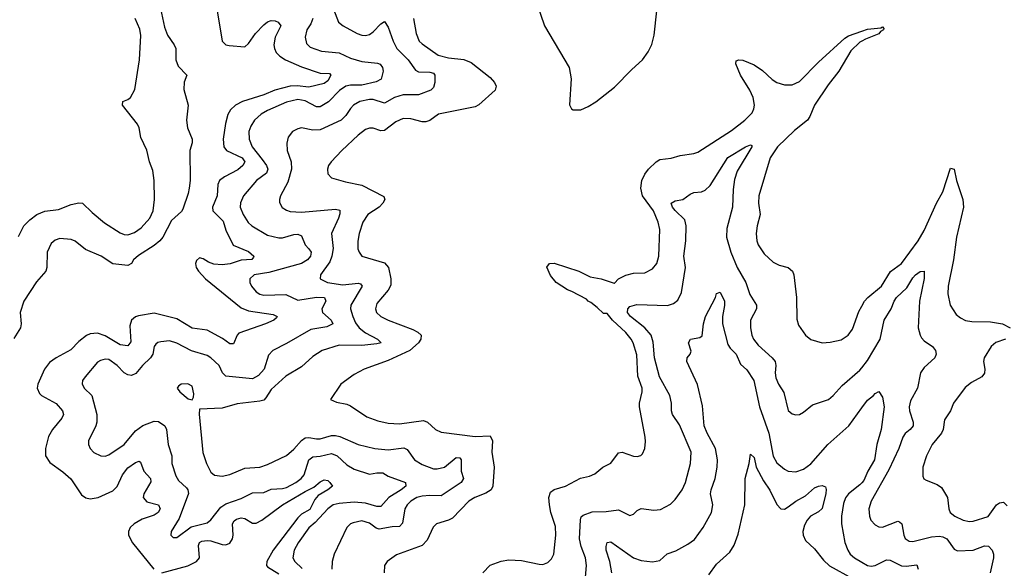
# Model space of a CAD drawing. Header units: inches. Extents: x 1934316 to 2140091, y 524953 to 667329.
# Tile 293 of 384: x 2045537 to 2050755, y 633334 to 636243. Entities that reach past the tile are written whole.
import ezdxf

# ---------------------------------------------------------------- set-up
doc = ezdxf.new("R2010")
doc.units = ezdxf.units.IN
doc.header["$MEASUREMENT"] = 0
doc.layers.add('C0643', color=7, linetype='Continuous')
doc.layers.add('C0653', color=7, linetype='Continuous')

msp = doc.modelspace()

# ---------------------------------------------------------------- linework, layer by layer
at = {"layer": 'C0643', "color": 5}
for points, elevation in [([(2047173.4, 636370), (2047226.3, 636230), (2047250.4, 636210), (2047326, 636170), (2047350, 636161.2), (2047370, 636160.2), (2047390, 636165.4), (2047410, 636179.2), (2047450, 636220.8), (2047470, 636233.4), (2047490, 636203.8), (2047515.7, 636130), (2047536.2, 636090), (2047595.7, 636030), (2047635.1, 635975.1), (2047650, 635966.6), (2047710, 635964.5), (2047730, 635959.2), (2047737.1, 635950), (2047736.9, 635910), (2047730, 635884.5), (2047715.5, 635870), (2047650, 635845), (2047570, 635844.1), (2047523.6, 635830), (2047470, 635801.3), (2047410, 635819.6), (2047390, 635820.7), (2047338.7, 635810), (2047306.4, 635790), (2047290, 635772.8), (2047265.5, 635734.5), (2047240.8, 635710), (2047130, 635659.9), (2047090, 635658), (2047030, 635669.8), (2047010, 635665.1), (2046982.4, 635650), (2046959.4, 635620.6), (2046952.3, 635587.7), (2046953.8, 635550), (2046975.3, 635490), (2046978, 635450), (2046958.3, 635381.8), (2046919.6, 635310), (2046912.9, 635290), (2046914.1, 635274.1), (2046927.7, 635247.7), (2046950, 635232.9), (2046970, 635226.8), (2047030, 635222.8), (2047210, 635239.3), (2047232.6, 635232.6), (2047233, 635213), (2047226.4, 635190), (2047189.4, 635110), (2047197.6, 635030), (2047191.3, 634988.7), (2047179.9, 634960.1), (2047131.3, 634890), (2047128.7, 634870), (2047167.7, 634850), (2047250, 634837.4), (2047330, 634846.4), (2047343.4, 634843.4), (2047351, 634830), (2047291.7, 634730), (2047290.6, 634710), (2047301.6, 634670), (2047316.1, 634636.1), (2047336.1, 634610), (2047370, 634583.4), (2047433.1, 634550), (2047453, 634530), (2047430, 634523.7), (2047350, 634516.5), (2047230, 634517.2), (2047139.5, 634490), (2047090, 634457.2), (2047030, 634403.1), (2046947.1, 634352.9), (2046870, 634282.7), (2046842, 634238), (2046830, 634226.6), (2046810, 634220.3), (2046690, 634207), (2046610, 634184.2), (2046490, 634178), (2046488, 634152), (2046507.6, 633947.6), (2046527.2, 633890), (2046550, 633843.8), (2046570, 633828.9), (2046610, 633823.2), (2046650, 633831.3), (2046730, 633865.6), (2046810, 633871.2), (2046850, 633884.5), (2046950, 633932.7), (2046990, 633965.2), (2047030, 634012), (2047050, 634026.3), (2047070, 634028), (2047110, 634020.4), (2047130, 634021.2), (2047190, 634038.3), (2047210, 634039), (2047233.5, 634033.5), (2047330, 633991), (2047418.8, 633970), (2047490, 633962.7), (2047573.3, 633973.3), (2047590, 633963.6), (2047629.6, 633909.6), (2047670, 633884.5), (2047730, 633862.6), (2047750, 633861.1), (2047787.8, 633870), (2047850, 633921.1), (2047870, 633919.6), (2047876.8, 633910), (2047875.7, 633850), (2047889.2, 633810), (2047877.3, 633790), (2047770, 633718.9), (2047710, 633721.1), (2047670, 633717.4), (2047640.8, 633710), (2047610, 633691.1), (2047589.5, 633670), (2047578.8, 633650), (2047566.3, 633573.7), (2047550, 633556.2), (2047510, 633554.5), (2047442.4, 633542.4), (2047426.4, 633546.4), (2047390, 633573.8), (2047350, 633586.3), (2047304, 633576), (2047290, 633569.8), (2047270, 633551), (2047204.2, 633410), (2047193.2, 633370), (2047190.2, 633330)], 260), ([(2048278, 636330), (2048318.7, 636210), (2048448.9, 635990), (2048460.3, 635930), (2048451.1, 635791.1), (2048462, 635770), (2048470, 635764.7), (2048510, 635766), (2048550, 635782.8), (2048590, 635807.3), (2048690, 635884.9), (2048781, 635979), (2048837.2, 636030), (2048867.6, 636072.4), (2048887.6, 636112.4), (2048899.3, 636160.7), (2048912.7, 636290)], 320), ([(2046283, 636303), (2046303.7, 636203.7), (2046320.6, 636160.6), (2046356, 636110), (2046363.7, 636090), (2046364.9, 636030), (2046376.4, 635996.4), (2046422, 635950), (2046408.8, 635911.2), (2046406.5, 635873.5), (2046430.1, 635790), (2046421.1, 635710), (2046425.3, 635670), (2046451.3, 635610), (2046450.5, 635590), (2046439.1, 635550), (2046439.5, 635390), (2046435.5, 635350), (2046430, 635321.4), (2046401.7, 635238.3), (2046394.3, 635225.7), (2046341.7, 635178.3), (2046295.1, 635090), (2046278.9, 635070), (2046250, 635045.1), (2046166.4, 634993.6), (2046140.8, 634970), (2046129.3, 634950.7), (2046110, 634939.3), (2046030, 634948.4), (2045968.1, 634990), (2045885.3, 635025.3), (2045830, 635068.3), (2045810, 635077.4), (2045750, 635082.2), (2045725.3, 635074.7), (2045703.4, 635056.6), (2045682.4, 635010), (2045681.2, 634930), (2045676.1, 634910), (2045626, 634854), (2045558.5, 634750), (2045539.7, 634690), (2045545.3, 634630), (2045541.5, 634610), (2045506.4, 634553.6)], 180), ([(2046584.1, 636290), (2046609.6, 636129.6), (2046630, 636110.2), (2046646.2, 636106.2), (2046730, 636100.2), (2046750, 636116.9), (2046785.9, 636170), (2046830, 636215.5), (2046850, 636232.3), (2046870, 636239.8), (2046890, 636238), (2046906, 636230), (2046920.2, 636210), (2046890.8, 636150), (2046883.9, 636110), (2046886.7, 636090), (2046896.6, 636070), (2046915.3, 636050), (2046945.2, 636030), (2047030, 635992.9), (2047130, 635959.3), (2047178.7, 635958.7), (2047186.5, 635950), (2047170, 635919.5), (2047150, 635905.3), (2047070, 635886.2), (2047007.6, 635892.4), (2046969.7, 635890.3), (2046889.8, 635870.2), (2046830, 635845), (2046717.8, 635810), (2046680.8, 635790), (2046653.9, 635766.1), (2046639.7, 635740.3), (2046626.8, 635693.2), (2046615.7, 635610), (2046617.9, 635570), (2046632.7, 635550), (2046715.1, 635510), (2046729.5, 635490), (2046719.1, 635470), (2046692.1, 635447.9), (2046622.2, 635410), (2046596.3, 635390), (2046586.1, 635370), (2046582.5, 635310), (2046558.2, 635250), (2046559.7, 635230), (2046614.9, 635174.9), (2046630, 635127.7), (2046668.1, 635048.1), (2046750, 635013.9), (2046777.8, 634990), (2046776.7, 634983.3), (2046767.6, 634972.4), (2046710, 634967.6), (2046652, 634948), (2046610, 634943), (2046566.5, 634946.5), (2046537.7, 634957.7), (2046510, 634975.4), (2046490, 634980.5), (2046473, 634967), (2046469.1, 634950), (2046472.6, 634930), (2046483.6, 634910), (2046522.2, 634870), (2046710, 634716), (2046750, 634699.1), (2046879.8, 634679.8), (2046901.6, 634670), (2046897.2, 634662.8), (2046884.4, 634650), (2046838.9, 634630), (2046698.3, 634581.6), (2046689.1, 634570.9), (2046670, 634524.4), (2046650, 634524.2), (2046612.5, 634552.5), (2046530, 634597.7), (2046450, 634607.8), (2046370, 634657.6), (2046250, 634687), (2046166.3, 634673.7), (2046150, 634667.9), (2046129.6, 634650.4), (2046120.4, 634619.6), (2046125.3, 634534.7), (2046110, 634513.5), (2046070, 634520.1), (2045990, 634567.2), (2045950, 634581.1), (2045910, 634578.4), (2045890, 634569), (2045850, 634537.1), (2045808.1, 634491.9), (2045730, 634449.8), (2045695, 634425), (2045667.9, 634390), (2045632.9, 634310), (2045628.9, 634290), (2045641.4, 634261.4), (2045652.2, 634250), (2045730, 634208.1), (2045763.6, 634170), (2045768.1, 634150), (2045759.7, 634130), (2045710, 634069.8), (2045690, 634034), (2045672.9, 633970), (2045674.3, 633930), (2045695.9, 633895.9), (2045765.5, 633845.5), (2045808.1, 633808.1), (2045863.6, 633723.6), (2045887.7, 633707.7), (2045910, 633703), (2045953.3, 633710), (2046030, 633744.4), (2046052.5, 633767.5), (2046081.9, 633830), (2046110, 633867.9), (2046150, 633895.4), (2046170, 633902.6), (2046176.7, 633896.7), (2046194, 633850), (2046230.2, 633810), (2046232.5, 633792.5), (2046194.2, 633730), (2046190.9, 633710), (2046210, 633686.3), (2046272, 633670), (2046280.7, 633650), (2046271.1, 633630), (2046250, 633616), (2046185.8, 633594.3), (2046143.2, 633570), (2046121.6, 633550), (2046113, 633530), (2046113.8, 633510), (2046134.8, 633470), (2046248.3, 633330)], 220), ([(2045530, 635093), (2045559.4, 635150), (2045590, 635182.2), (2045628.4, 635210), (2045670, 635227.2), (2045742.3, 635237.7), (2045810, 635262.7), (2045850, 635272.4), (2045870, 635270.2), (2045920.5, 635220.5), (2045986, 635166), (2046070, 635112.6), (2046090, 635104.4), (2046110, 635103.2), (2046144.6, 635115.4), (2046179.7, 635140.3), (2046225.8, 635190), (2046243.7, 635230), (2046250.9, 635290), (2046248.9, 635390), (2046242.9, 635442.9), (2046224.2, 635490), (2046211.2, 635551.2), (2046178.7, 635618.7), (2046169.7, 635670), (2046161.3, 635690), (2046081.6, 635790), (2046084, 635810), (2046110, 635819.3), (2046123.7, 635830), (2046147.1, 635872.9), (2046170.9, 636030), (2046178.9, 636158.9), (2046172.8, 636192.8), (2046149.6, 636250)], 180), ([(2047089.6, 636250), (2047079.3, 636220.7), (2047058.5, 636190), (2047049.3, 636150), (2047057.2, 636117.2), (2047076.9, 636096.9), (2047137.1, 636077.1), (2047230, 636068.3), (2047290, 636038.8), (2047350, 636021.5), (2047432.8, 636012.8), (2047447.1, 636007.1), (2047460.3, 635990), (2047463.6, 635970), (2047452.5, 635927.5), (2047425.8, 635914.2), (2047350, 635896.7), (2047290, 635895.3), (2047265.8, 635890), (2047231.4, 635868.6), (2047173, 635807), (2047130, 635781.6), (2047110, 635780.7), (2047050, 635813.7), (2047010, 635819.4), (2046950, 635805.8), (2046850, 635762.6), (2046816.8, 635743.2), (2046781.6, 635710), (2046761.4, 635678.6), (2046751, 635650), (2046752.7, 635610), (2046769.4, 635570), (2046822.7, 635502.7), (2046844.4, 635470), (2046851.4, 635450), (2046845, 635430), (2046791.9, 635390), (2046722.7, 635310), (2046707.9, 635272.1), (2046705.7, 635250), (2046721, 635210), (2046748.5, 635168.5), (2046766.7, 635150), (2046850, 635101.4), (2046910, 635085.8), (2046930, 635085.8), (2046990, 635104.8), (2047010, 635105.8), (2047030, 635097.7), (2047048.9, 635048.9), (2047070, 635028.9), (2047081.4, 635010), (2047077.6, 634990), (2047062.8, 634970), (2047030, 634951.2), (2046856.8, 634903.2), (2046779.5, 634890), (2046756.9, 634870), (2046756.9, 634850), (2046765.4, 634830), (2046790, 634800.2), (2046808.7, 634788.7), (2046830, 634782.6), (2046946.8, 634786.8), (2047010, 634756.6), (2047110, 634772.7), (2047151.5, 634770), (2047160.1, 634750), (2047138.5, 634710), (2047141.6, 634690), (2047186.9, 634650), (2047195.6, 634630), (2047165.2, 634614.8), (2047079.5, 634600.5), (2046950, 634525.6), (2046878, 634490), (2046855, 634464.9), (2046833, 634390), (2046802.7, 634357.3), (2046770, 634339.4), (2046630, 634352.4), (2046612.4, 634370), (2046594, 634410), (2046550, 634450.7), (2046530, 634462.6), (2046447, 634487), (2046370, 634527.5), (2046330, 634539.9), (2046284.7, 634535.3), (2046268.8, 634531.2), (2046257.7, 634522.3), (2046248.9, 634511.1), (2046241.8, 634470), (2046230.2, 634450), (2046187.8, 634410), (2046152.9, 634367.1), (2046130, 634355.8), (2046110, 634359.5), (2046090.4, 634370.4), (2046052.7, 634410), (2046010, 634441.1), (2045990, 634443.5), (2045964.3, 634435.7), (2045950, 634426.6), (2045884.6, 634350), (2045870.3, 634330), (2045867.1, 634312.9), (2045878.7, 634290), (2045918.4, 634250), (2045945, 634150), (2045945.6, 634110), (2045940.8, 634090), (2045901.5, 634010), (2045900.9, 633990), (2045910.3, 633970), (2045930, 633948.9), (2045966.8, 633930), (2045990, 633929.1), (2046010, 633936.5), (2046090, 633990.2), (2046150, 634062.8), (2046190, 634092.1), (2046250, 634115.3), (2046272.8, 634112.8), (2046305.2, 634090), (2046315.5, 634070), (2046323, 633990), (2046343.2, 633930), (2046342.7, 633890), (2046364.9, 633824.9), (2046379.3, 633799.3), (2046421.2, 633761.2), (2046428.1, 633750), (2046430.6, 633730.6), (2046382.1, 633597.9), (2046339.5, 633530), (2046338, 633510), (2046350, 633498), (2046370, 633498.4), (2046445.2, 633554.8), (2046530, 633575.5), (2046550, 633591.4), (2046602.1, 633657.9), (2046630, 633676.9), (2046710, 633704.6), (2046770, 633735), (2046830, 633735.9), (2046870, 633753.8), (2046930, 633757.5), (2046950, 633763.4), (2046999.8, 633790), (2047029, 633810), (2047044.1, 633830), (2047070, 633909.1), (2047090, 633925.9), (2047130, 633928.8), (2047190, 633942.2), (2047218.6, 633930), (2047270, 633882.3), (2047310, 633859.5), (2047390, 633833.2), (2047430, 633841.4), (2047460.9, 633840.9), (2047490, 633823), (2047582, 633790), (2047583.9, 633770), (2047559.4, 633750), (2047492.3, 633710), (2047450, 633662.2), (2047430, 633661.2), (2047370, 633680.3), (2047310, 633684.8), (2047230, 633678.6), (2047197.6, 633670), (2047169.4, 633650), (2047102.9, 633577.1), (2047070, 633548.9), (2047013.1, 633470), (2046991.8, 633430), (2046984.7, 633390), (2046994.2, 633370), (2047033.2, 633333.2)], 240), ([(2047623.2, 636250), (2047637.4, 636170), (2047654.7, 636130), (2047670, 636114.7), (2047755.3, 636055.3), (2047810, 636041.6), (2047890, 636032.2), (2047930, 636017.1), (2048030, 635936.8), (2048052.5, 635910), (2048061.2, 635890), (2048056.5, 635870), (2047970, 635792.5), (2047950, 635781.9), (2047756.8, 635743.2), (2047710.7, 635709.3), (2047690, 635701.8), (2047670, 635701.4), (2047610, 635718.4), (2047570, 635718.8), (2047530, 635702.4), (2047470, 635655.3), (2047450, 635654.2), (2047410, 635667.9), (2047390, 635668.8), (2047370, 635661.2), (2047330, 635630.7), (2047243.6, 635550), (2047187, 635490), (2047173.7, 635470), (2047167.4, 635450), (2047170, 635426.8), (2047190, 635405.3), (2047263.3, 635383.2), (2047350, 635366.5), (2047466.5, 635306.5), (2047471.8, 635290), (2047461.8, 635270), (2047442, 635250), (2047381.5, 635210), (2047354.5, 635170), (2047336.3, 635110), (2047329.2, 635069.2), (2047328.6, 635028.6), (2047335.3, 635010), (2047350.4, 634990), (2047470, 634953.9), (2047492.2, 634930), (2047504.4, 634870), (2047504.3, 634835.7), (2047490.1, 634809.9), (2047430, 634737.6), (2047422.2, 634710), (2047427.9, 634690), (2047450.4, 634670), (2047490.4, 634650), (2047620.4, 634600.4), (2047646.6, 634586.6), (2047664.5, 634570), (2047662.3, 634550), (2047650.7, 634530), (2047604.7, 634490), (2047490, 634436.1), (2047362, 634390), (2047310, 634362.6), (2047239.3, 634310), (2047184.7, 634230), (2047215.5, 634215.5), (2047270, 634205.3), (2047290, 634196.5), (2047377.2, 634137.2), (2047435.4, 634115.4), (2047490, 634103.2), (2047550, 634099.8), (2047677.2, 634117.2), (2047698.7, 634110), (2047740.4, 634070), (2047770, 634056.1), (2047950, 634032.6), (2048030, 634036.2), (2048043, 634010), (2048039.1, 633950), (2048051.6, 633870), (2048043.7, 633770), (2048035, 633750), (2048007, 633733), (2047948.9, 633710), (2047916.9, 633690), (2047830, 633600.7), (2047810, 633589.8), (2047745.7, 633570), (2047727.7, 633552.3), (2047696.1, 633483.9), (2047670, 633455.7), (2047533.9, 633406.1), (2047484.4, 633370), (2047470.3, 633350), (2047468, 633310)], 280), ([(2047992.1, 633310), (2048030, 633351.6), (2048088, 633372), (2048130, 633378.9), (2048195.8, 633375.8), (2048290, 633356.5), (2048310, 633355.3), (2048335.5, 633364.5), (2048356.1, 633383.9), (2048368.3, 633410), (2048379, 633510), (2048376, 633556), (2048352.2, 633630), (2048345, 633670), (2048341.8, 633710), (2048350, 633737.4), (2048368.6, 633751.4), (2048429.6, 633770), (2048508.5, 633811.5), (2048556.8, 633823.2), (2048584.8, 633835.2), (2048627.3, 633870), (2048670, 633892.4), (2048710, 633947), (2048730, 633950.2), (2048790, 633928.9), (2048810, 633927), (2048828.2, 633931.8), (2048838, 633942), (2048849.7, 633970), (2048852.7, 634007.3), (2048852.1, 634030), (2048822.3, 634190), (2048822.3, 634210), (2048836.5, 634270), (2048835.4, 634290), (2048813.1, 634353.1), (2048806.8, 634466.8), (2048788.3, 634530), (2048778, 634550), (2048750, 634584.6), (2048678.5, 634650), (2048650, 634686), (2048630, 634686), (2048597.6, 634717.6), (2048564.5, 634744.5), (2048549.7, 634750), (2048540.8, 634760.8), (2048462.5, 634802.5), (2048439.3, 634810), (2048379.5, 634850), (2048350, 634886), (2048330, 634931), (2048345.2, 634950), (2048370, 634952.2), (2048501, 634910), (2048560.3, 634880.3), (2048618, 634870), (2048686.8, 634846.8), (2048690, 634846.8), (2048711.1, 634870), (2048750, 634888.9), (2048790, 634898.5), (2048850, 634901.8), (2048890, 634921.7), (2048913.3, 634950), (2048924.8, 634990), (2048929.8, 635130.2), (2048920.6, 635170), (2048896.6, 635230), (2048837.3, 635310), (2048827.9, 635350), (2048833.9, 635390), (2048850, 635424.2), (2048868.5, 635450), (2048910, 635490.2), (2048930, 635501.6), (2048989.2, 635509.2), (2049036.7, 635523.4), (2049110, 635533.6), (2049130, 635540.5), (2049310, 635656), (2049380.7, 635710), (2049418.3, 635750), (2049428.4, 635770), (2049431.3, 635790), (2049423.4, 635830), (2049406.3, 635870), (2049356.2, 635950), (2049331.6, 636010), (2049334.8, 636025.2), (2049349, 636031), (2049370, 636028.9), (2049430, 636003.9), (2049474.2, 635974.2), (2049525.3, 635925.3), (2049550, 635910.1), (2049590, 635897.7), (2049630, 635898.5), (2049670, 635915), (2049770, 636018.7), (2049910, 636145.4), (2049930, 636157.2), (2050000, 636181.8)], 280), ([(2050000, 636129.3), (2049990, 636123.5), (2049941.3, 636078.7), (2049878.6, 635970), (2049821.7, 635898.3), (2049748.5, 635790), (2049725.3, 635730), (2049711.4, 635710), (2049643.8, 635656.2), (2049553.5, 635570), (2049514, 635510), (2049454.5, 635310), (2049452.3, 635270), (2049461.5, 635210), (2049444.6, 635150), (2049439.6, 635110), (2049443.6, 635070), (2049450.2, 635050.2), (2049482.1, 635002.1), (2049530, 634958.3), (2049561.4, 634941.4), (2049609.3, 634929.3), (2049632.9, 634910), (2049640.2, 634890), (2049654, 634770), (2049654.7, 634654.7), (2049664.4, 634624.4), (2049702, 634570), (2049730, 634548.2), (2049790, 634530.4), (2049832.5, 634532.5), (2049890, 634545.7), (2049927.3, 634570), (2049950, 634603), (2049984.3, 634695.7), (2050000, 634723.6)], 280), ([(2048533.8, 633266.2), (2048541.3, 633350), (2048534.9, 633390), (2048511.9, 633450), (2048504.5, 633490), (2048509.2, 633590.8), (2048513.2, 633606.8), (2048523.5, 633616.5), (2048570, 633633.1), (2048645.3, 633634.7), (2048710, 633644), (2048770, 633614.9), (2048790, 633620.5), (2048810, 633640.4), (2048830, 633651.7), (2048898, 633642), (2048933.1, 633646.9), (2048985.3, 633674.7), (2049010, 633698.4), (2049048.4, 633750), (2049065.6, 633790), (2049092.5, 633890), (2049095, 633950), (2049034.3, 634094.3), (2048997.4, 634150), (2048990.7, 634170), (2048990.7, 634210), (2048982.6, 634250), (2048928.3, 634350), (2048902, 634450), (2048893.5, 634533.5), (2048882.7, 634570), (2048849.3, 634610), (2048773.1, 634670), (2048757.4, 634690), (2048759.5, 634710), (2048770, 634722.3), (2048807, 634733), (2048970, 634727.8), (2049001.1, 634739), (2049024.5, 634755.5), (2049043.9, 634796.1), (2049065.9, 634930), (2049057.5, 634990), (2049067.3, 635070), (2049069.8, 635150), (2049062.2, 635182.2), (2049010, 635231.5), (2048996.4, 635250), (2048989.8, 635270.2), (2049010, 635282.6), (2049050.8, 635289.2), (2049090, 635318.7), (2049110, 635327), (2049150, 635330.3), (2049170, 635339.5), (2049195.8, 635364.2), (2049290, 635513.4), (2049382.9, 635570), (2049410, 635580.5), (2049416.5, 635576.5), (2049417, 635570), (2049339.8, 635440.2), (2049324.3, 635395.7), (2049317.3, 635342.7), (2049315.4, 635250), (2049283.8, 635136.2), (2049283.5, 635090), (2049304.9, 635010), (2049339.1, 634930), (2049384.4, 634850), (2049405.7, 634785.7), (2049441.5, 634730), (2049441.3, 634710), (2049410.2, 634650), (2049409.4, 634610), (2049417.8, 634570), (2049426.3, 634550), (2049450, 634517.6), (2049524.2, 634450), (2049540.2, 634430), (2049544.6, 634410), (2049540.9, 634370), (2049544.2, 634344.2), (2049558.5, 634310), (2049585.9, 634265.9), (2049610, 634171), (2049630, 634154), (2049650, 634147.7), (2049670, 634150.6), (2049690, 634161.6), (2049738.4, 634201.6), (2049822.7, 634230), (2049847.3, 634250), (2049896.6, 634303.4), (2049990, 634385.2), (2050000, 634398)], 260), ([(2048674.6, 633310), (2048664.2, 633370), (2048645.6, 633430), (2048644.4, 633450), (2048650, 633470.4), (2048670, 633473.8), (2048790.3, 633390), (2048830, 633375.9), (2048890, 633368.4), (2048930, 633376.5), (2048968.9, 633411.1), (2049013.9, 633426.1), (2049078.3, 633461.7), (2049112.3, 633487.7), (2049158.4, 633550), (2049203.7, 633630), (2049209.8, 633670), (2049198.8, 633730), (2049200.9, 633750), (2049221.9, 633810), (2049233.4, 633870), (2049235.4, 633910), (2049223.6, 633970), (2049180.2, 634050), (2049164.5, 634090), (2049155.9, 634195.9), (2049129, 634309), (2049073.3, 634430), (2049074.5, 634450), (2049091, 634469), (2049094.7, 634485.2), (2049081.1, 634530), (2049092.7, 634550), (2049141.4, 634558.6), (2049153.3, 634566.7), (2049160.8, 634630), (2049172.1, 634670), (2049224.2, 634770), (2049230, 634791), (2049250, 634798), (2049272.5, 634750), (2049273, 634727), (2049261.6, 634670), (2049261.4, 634630), (2049290, 634520.4), (2049301.4, 634501.4), (2049334.2, 634470), (2049356.9, 634416.9), (2049390, 634386), (2049427.2, 634330), (2049458.1, 634190), (2049507.9, 634050), (2049529.3, 633929.3), (2049550, 633893.2), (2049590, 633859.7), (2049610, 633849.2), (2049650, 633846.4), (2049690, 633860.6), (2049730, 633888.3), (2049819.7, 633990), (2049930.8, 634090), (2050000, 634184.7)], 240), ([(2049190, 633299.5), (2049230, 633356.4), (2049300.1, 633419.9), (2049323.3, 633456.7), (2049344.9, 633515.1), (2049379.7, 633670), (2049381, 633810), (2049403.5, 633890), (2049410, 633938.8), (2049430, 633921), (2049439.7, 633870), (2049478.4, 633798.4), (2049511.6, 633748.4), (2049550, 633672.7), (2049570, 633649.1), (2049590, 633647.8), (2049610, 633659.8), (2049650, 633690.1), (2049700.6, 633719.4), (2049750, 633760.7), (2049770, 633770.2), (2049790, 633772.7), (2049806.9, 633766.9), (2049811.8, 633751.8), (2049810.1, 633730.1), (2049790, 633651.3), (2049770, 633633.3), (2049727.4, 633610), (2049710.2, 633589.8), (2049696.4, 633563.6), (2049688.1, 633530), (2049689.1, 633510), (2049701.8, 633481.8), (2049750, 633437.1), (2049796.7, 633376.7), (2049828, 633348.1), (2049950, 633281.1)], 220), ([(2046290, 633309.5), (2046428, 633348), (2046473.2, 633370), (2046489.4, 633390.6), (2046485.1, 633454.9), (2046489.7, 633470.3), (2046502.1, 633477.9), (2046530, 633481.9), (2046550, 633479.6), (2046610, 633459.8), (2046630, 633458.1), (2046650, 633467.1), (2046664.2, 633490), (2046668.8, 633510), (2046665.3, 633570), (2046673.7, 633586.3), (2046685.3, 633594.7), (2046710, 633601.7), (2046730, 633598.6), (2046770, 633572.8), (2046790, 633574), (2046820.2, 633590), (2046929.1, 633670.9), (2047050, 633742), (2047096.3, 633763.7), (2047130, 633793), (2047150, 633803.2), (2047170, 633799.1), (2047180.9, 633790), (2047194.4, 633770), (2047170.3, 633750), (2047119.3, 633720.7), (2047101.1, 633698.9), (2047074.1, 633645.9), (2047030, 633622), (2047010, 633602.2), (2046880.1, 633430), (2046847.2, 633370), (2046845.5, 633350), (2046850, 633341.6), (2046910, 633304.2)], 220), ([(2050000, 633788.3), (2049990, 633777.5), (2049929.4, 633730), (2049912.8, 633707.2), (2049902.8, 633677.2), (2049892.9, 633610), (2049892.3, 633570), (2049910.7, 633470.7), (2049925, 633430), (2049938.2, 633410), (2049961.3, 633390), (2050000, 633367.2)], 240)]:
    msp.add_lwpolyline(points, dxfattribs=dict(at, elevation=elevation))
at = {"layer": 'C0643', "color": 5, "elevation": 260}
msp.add_lwpolyline([(2046427.2, 634312.8), (2046392, 634310), (2046379.1, 634300.9), (2046370.8, 634290), (2046385.5, 634270), (2046430, 634233), (2046450, 634226.8), (2046458.3, 634241.7), (2046459.7, 634260.3), (2046450, 634299.5)], close=True, dxfattribs=at)
at = {"layer": 'C0653', "color": 5}
for points, elevation in [([(2050000, 636181.8), (2050030, 636192.4), (2050100.2, 636199.8), (2050110, 636204.7), (2050115.9, 636195.9), (2050114.9, 636190), (2050099, 636181), (2050090, 636168.7), (2050019.4, 636140.6), (2050000, 636129.3)], 280), ([(2050000, 634723.6), (2050014.8, 634750), (2050032.2, 634770), (2050103.7, 634830), (2050152.3, 634907.7), (2050210.6, 634950), (2050299.1, 635070), (2050330, 635124.9), (2050395.2, 635270), (2050429.9, 635330), (2050470, 635456), (2050490, 635451.3), (2050502.4, 635390), (2050534.5, 635290), (2050538, 635250), (2050502.3, 635090), (2050485.5, 634970), (2050456.9, 634830), (2050455.8, 634790), (2050469, 634730), (2050500.7, 634680.7), (2050522.5, 634662.5), (2050548.6, 634648.6), (2050582.3, 634642.3), (2050681.7, 634641.7), (2050744.7, 634630), (2050786, 634610)], 280), ([(2050000, 634398), (2050030, 634436.5), (2050097.4, 634550), (2050118.5, 634650), (2050154.9, 634710), (2050170.6, 634750), (2050184, 634770), (2050238.7, 634821.3), (2050270, 634874), (2050284.6, 634890), (2050310, 634907.4), (2050330, 634910.4), (2050331.1, 634871.1), (2050305, 634750), (2050299.3, 634610), (2050308.4, 634570), (2050316.1, 634556.1), (2050330, 634540.8), (2050375.3, 634510), (2050390.3, 634490), (2050393.1, 634470), (2050386.7, 634450), (2050330, 634399.8), (2050311.2, 634370), (2050294.2, 634290), (2050258.3, 634221.8), (2050250.1, 634190), (2050252.1, 634170), (2050272.5, 634110), (2050271.9, 634090), (2050256.1, 634070), (2050230.1, 634049.9), (2050217.7, 634030), (2050196.6, 633970), (2050143.6, 633856.5), (2050049.3, 633690), (2050037.8, 633650), (2050041.3, 633610), (2050047.9, 633590), (2050070, 633564.2), (2050090, 633554.6), (2050110, 633552.7), (2050190, 633583.6), (2050200, 633580), (2050212.3, 633570), (2050222.9, 633510), (2050230, 633492.7), (2050250, 633477.6), (2050270, 633475.8), (2050370, 633501.3), (2050410, 633504.2), (2050430, 633500.7), (2050450.5, 633490.5), (2050490, 633435.6), (2050507.2, 633427.2), (2050590, 633431.3), (2050650, 633453.7), (2050671.7, 633451.7), (2050690, 633430.4), (2050697.4, 633410), (2050697.7, 633390), (2050680.2, 633310)], 260), ([(2050761, 634550), (2050710, 634531.1), (2050684.7, 634510), (2050649.1, 634450), (2050644, 634430), (2050651.3, 634390), (2050650, 634369.6), (2050635.3, 634350), (2050581.3, 634318.7), (2050547.6, 634292.4), (2050486.5, 634210), (2050470.2, 634170), (2050438.8, 634121.2), (2050431.3, 634070), (2050421.8, 634050), (2050372.4, 633990), (2050342.2, 633930), (2050324, 633870), (2050322.5, 633822.5), (2050329, 633809), (2050340.8, 633800.8), (2050399.5, 633779.5), (2050422.7, 633762.7), (2050454, 633710), (2050461.7, 633650), (2050468.7, 633630), (2050492.7, 633610), (2050537.3, 633590), (2050570, 633582.4), (2050590, 633583.9), (2050670, 633609.3), (2050714.2, 633670), (2050730, 633682.3), (2050750, 633685.2), (2050770, 633665.5)], 280), ([(2050000, 634184.7), (2050030, 634225.8), (2050061.6, 634250), (2050070, 634262), (2050090, 634271), (2050110, 634241), (2050118.8, 634190), (2050102.7, 634070), (2050079.2, 633990), (2050067.8, 633910), (2050031.8, 633850), (2050010, 633799.1), (2050000, 633788.3)], 240), ([(2050000, 633367.2), (2050030, 633349.5), (2050050, 633346.3), (2050070, 633349.5), (2050130, 633379.8), (2050150, 633376.6), (2050210, 633347.4), (2050234.5, 633345.5), (2050291.9, 633351.9), (2050298.5, 633330)], 240)]:
    msp.add_lwpolyline(points, dxfattribs=dict(at, elevation=elevation))

doc.saveas('drawing.dxf')
